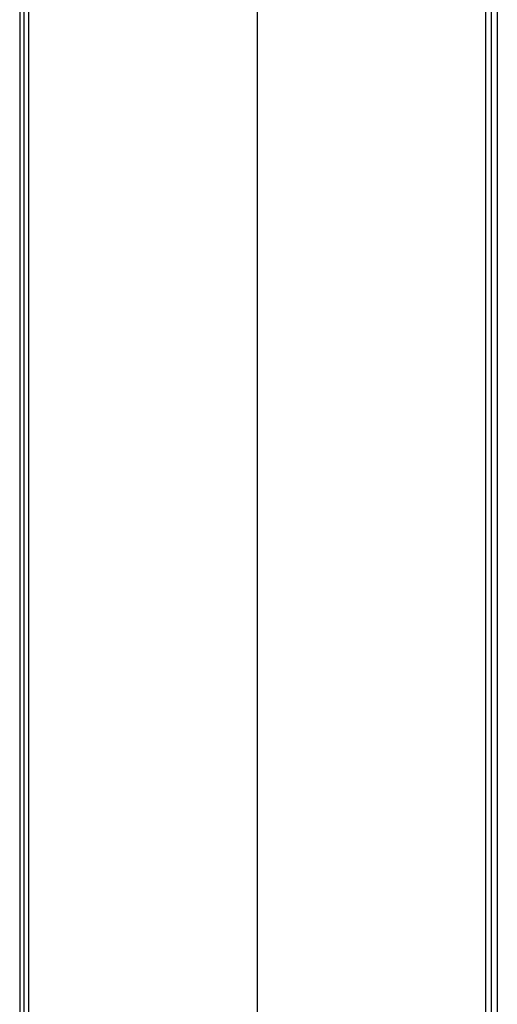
# Model space of a CAD drawing. Extents: x -64 to 57, y 4 to 161.
# Tile 266 of 342: x 14.751 to 15.69, y 135.306 to 137.243. Entities that reach past the tile are written whole.
import ezdxf

# ---------------------------------------------------------------- set-up
doc = ezdxf.new("R2010")
doc.units = 0
doc.layers.add('DEFAULT', color=7, linetype='CONTINUOUS')

msp = doc.modelspace()

# ---------------------------------------------------------------- linework, layer by layer
at = {"layer": 'DEFAULT', "color": 254}
for p, q in [((14.751, 154.8163, 38.7161), (14.751, 125.9942, 38.7161)), ((14.7595, 125.9857, 39.0411), (14.7595, 154.8078, 39.0411)), ((14.768, 154.7993, 39.3661), (14.768, 125.9772, 39.3661)), ((15.218, 154.7993, 39.3661), (15.218, 125.9816, 39.3661)), ((15.668, 126.4942, 39.3661), (15.668, 154.7993, 39.3661)), ((15.6791, 126.4942, 39.7911), (15.6791, 154.7882, 39.7911)), ((15.6903, 154.777, 40.2161), (15.6903, 126.4942, 40.2161))]:
    msp.add_line(p, q, dxfattribs=at)

doc.saveas('drawing.dxf')
